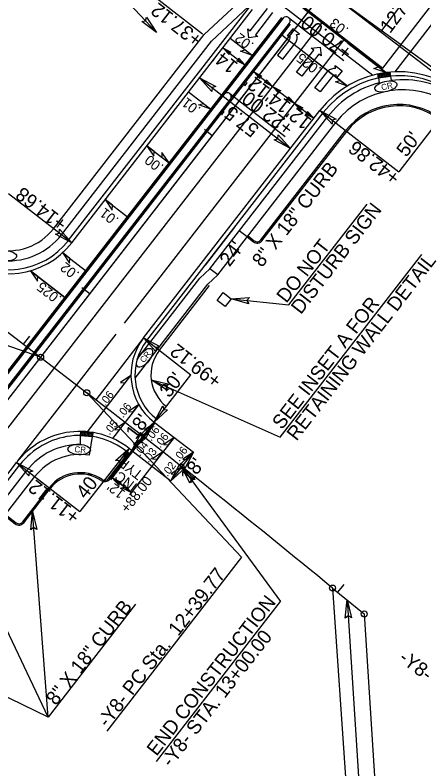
# Model space of a CAD drawing. Extents: x 2010838 to 2015151, y 441905 to 447792.
# Drawn here: x 2014598.5 to 2014802.9, y 445680 to 446056.5 of the extents above; entities that cross this region are included whole.
import ezdxf

# ---------------------------------------------------------------- set-up
doc = ezdxf.new("R2010")
doc.units = 0
for name, color, linetype in [('A-Anno-Scrn', 7, 'Continuous'), ('A-Wall-Abov', 7, 'Continuous'), ('A-Wall-Blow', 7, 'Continuous'), ('A-Wall-Comp', 7, 'Continuous'), ('B-Border', 7, 'Continuous'), ('B-Sheet Number', 7, 'Continuous'), ('C-Alignment Geometry', 7, 'Continuous'), ('C-Building', 7, 'Continuous'), ('C-CURB STOPS', 7, 'Continuous'), ('C-Grave Plots', 7, 'Continuous'), ('C-SHBD-TEXT', 7, 'Continuous'), ('CLRD', 7, 'Continuous'), ('Cont-10-Lidar', 7, 'Continuous'), ('Default_10ft_LIDAR_Contou', 7, 'Continuous'), ('HATCH', 7, 'Continuous'), ('s-Existing Major', 7, 'Continuous'), ('S-Existing Minor', 7, 'Continuous'), ('S-overhead electric', 7, 'Continuous'), ('S-SITE LIGHT POLE REMOVE', 7, 'Continuous'), ('TEXT-LG', 7, 'Continuous'), ('TEXT-MED', 7, 'Continuous'), ('X2', 7, 'Continuous'), ('X4', 7, 'Continuous')]:
    doc.layers.add(name, color=color, linetype=linetype)

msp = doc.modelspace()

# ---------------------------------------------------------------- linework, layer by layer
at = {"layer": 'A-Anno-Scrn'}
msp.add_line((2014670.65, 445889.08), (2014695.7, 445921.38), dxfattribs=at)
msp.add_arc((2014686.45, 445876.82), 20, 142.2051, 232.0493, dxfattribs=at)
at = {"layer": 'A-Wall-Abov'}
for p, q in [((2014716.03, 446048.66), (2014724.61, 446059.73)), ((2014727.22, 446057.7), (2014718.64, 446046.64)), ((2014715.44, 446045.13), (2014714.85, 446049.58)), ((2014714.85, 446049.58), (2014716.03, 446048.66)), ((2014737.28, 446049.65), (2014734.48, 446046.13)), ((2014740.73, 446046.92), (2014737.28, 446049.65)), ((2014719.82, 446045.72), (2014715.44, 446045.13)), ((2014718.64, 446046.64), (2014719.82, 446045.72)), ((2014734.48, 446046.13), (2014735.96, 446046.31)), ((2014739.25, 446046.73), (2014740.73, 446046.92)), ((2014735.33, 446043.63), (2014729.73, 446036.4)), ((2014732.33, 446034.38), (2014738.8, 446042.72)), ((2014739.19, 446027.92), (2014747.77, 446038.98)), ((2014746.58, 446039.9), (2014750.96, 446040.49)), ((2014747.77, 446038.98), (2014746.58, 446039.9)), ((2014750.96, 446040.49), (2014751.56, 446036.04)), ((2014729.73, 446036.4), (2014732.33, 446034.38)), ((2014750.38, 446036.96), (2014741.8, 446025.9)), ((2014751.56, 446036.04), (2014750.38, 446036.96)), ((2014758.64, 446029.86), (2014758.45, 446031.33)), ((2014758.45, 446031.33), (2014761.96, 446028.68)), ((2014741.8, 446025.9), (2014739.19, 446027.92)), ((2014748.4, 446020.08), (2014754.87, 446028.42)), ((2014759.24, 446025.09), (2014759.06, 446026.56)), ((2014761.96, 446028.68), (2014759.24, 446025.09)), ((2014756.62, 446025.29), (2014751.01, 446018.06)), ((2014751.01, 446018.06), (2014748.4, 446020.08))]:
    msp.add_line(p, q, dxfattribs=at)
for centre, radius, start, end in [((2014732.77, 446045.64), 3.27, 322.2051, 11.8633), ((2014734.22, 446045.26), 5.25, 330.8812, 16.1929), ((2014758.47, 446024.62), 5.25, 88.2173, 133.529), ((2014759.2, 446023.3), 3.28, 92.5469, 142.2051)]:
    msp.add_arc(centre, radius, start, end, dxfattribs=at)
at = {"layer": 'A-Wall-Blow'}
for p, q in [((2014783.77, 446027.72), (2014742.34, 446059.85)), ((2014706.1, 446044.93), (2014717.16, 446036.35)), ((2014764.64, 446021.04), (2014731.92, 446046.41)), ((2014685.26, 446018.06), (2014696.32, 446009.48)), ((2014664.42, 445991.2), (2014675.49, 445982.62)), ((2014643.59, 445964.33), (2014654.65, 445955.75)), ((2014622.75, 445937.46), (2014633.81, 445928.88)), ((2014606.2, 445928.79), (2014623.4, 445915.45)), ((2014634.74, 445848.33), (2014656.45, 445876.45)), ((2014660.42, 445861.91), (2014647.3, 445845.01)), ((2014657.46, 445838.56), (2014668.53, 445852.76)), ((2014678.09, 445845.46), (2014666.9, 445831.2)), ((2014681.88, 445830.85), (2014687.64, 445838.16)), ((2014676.35, 445823.83), (2014681.88, 445830.85))]:
    msp.add_line(p, q, dxfattribs=at)
at = {"layer": 'A-Wall-Comp'}
for p, q in [((2014764.81, 446042.43), (2014783.77, 446027.72)), ((2014745.68, 446035.75), (2014764.64, 446021.04)), ((2014623.4, 445915.45), (2014606.2, 445928.79))]:
    msp.add_line(p, q, dxfattribs=at)
for points in [[(2014717.16, 446036.35), (2014711.19, 446038.45), (2014713.51, 446039.19)], [(2014783.77, 446027.72), (2014777.81, 446029.81), (2014780.12, 446030.55)], [(2014764.64, 446021.04), (2014758.68, 446023.14), (2014760.99, 446023.87)], [(2014696.32, 446009.48), (2014690.36, 446011.58), (2014692.67, 446012.32)], [(2014664.42, 445991.2), (2014667.94, 445985.94), (2014668.08, 445988.36)], [(2014675.49, 445982.62), (2014671.97, 445987.87), (2014671.83, 445985.45)], [(2014643.59, 445964.33), (2014647.1, 445959.07), (2014647.24, 445961.5)], [(2014622.31, 445937.81), (2014625.82, 445932.55), (2014625.96, 445934.97)], [(2014606.2, 445928.79), (2014609.72, 445923.53), (2014609.85, 445925.95)], [(2014656.45, 445876.45), (2014651.2, 445872.93), (2014653.63, 445872.79)], [(2014660.42, 445861.91), (2014655.16, 445858.4), (2014657.58, 445858.26)], [(2014653.52, 445853.03), (2014648.26, 445849.51), (2014650.69, 445849.37)], [(2014668.53, 445852.76), (2014663.27, 445849.26), (2014665.69, 445849.11)], [(2014662.99, 445845.66), (2014657.73, 445842.16), (2014660.15, 445842.01)], [(2014678.09, 445845.46), (2014672.81, 445841.97), (2014675.24, 445841.82)], [(2014672.45, 445838.26), (2014667.17, 445834.78), (2014669.59, 445834.62)], [(2014687.64, 445838.16), (2014682.36, 445834.69), (2014684.78, 445834.53)], [(2014681.88, 445830.85), (2014676.6, 445827.37), (2014679.02, 445827.22)]]:
    msp.add_lwpolyline(points, close=True, dxfattribs=at)
at = {"layer": 'B-Border'}
for p, q in [((2014713.26, 446100.2), (2014820.81, 446017.8)), ((2014599.97, 445833.84), (2014649.01, 445897.07)), ((2014662.75, 445895.21), (2014638.94, 445864.3))]:
    msp.add_line(p, q, dxfattribs=at)
at = {"layer": 'B-Sheet Number'}
for p, q in [((2014714.54, 445945.67), (2014710.59, 445948.74)), ((2014699.83, 445926.71), (2014695.88, 445929.77))]:
    msp.add_line(p, q, dxfattribs=at)
at = {"layer": 'C-Alignment Geometry'}
for p, q in [((2014723.44, 446075.77), (2014782.41, 446030.03)), ((2014782.41, 446030.03), (2014817.71, 446075.89)), ((2014788.51, 446028.12), (2014822.47, 446072.23)), ((2014722.25, 446069.1), (2014777.29, 446026.42)), ((2014703.05, 446016.93), (2014732.46, 446054.86)), ((2014732.46, 446054.86), (2014703.05, 446016.93)), ((2014706.21, 446014.48), (2014735.62, 446052.41)), ((2014706.21, 446014.48), (2014735.62, 446052.41))]:
    msp.add_line(p, q, dxfattribs=at)
for centre in [(2014734.04, 446053.63), (2014734.04, 446053.63), (2014704.63, 446015.7)]:
    msp.add_arc(centre, 2, 322.2051, 142.2051, dxfattribs=at)
at = {"layer": 'C-Building'}
for p, q in [((2014697.11, 445996.22), (2014693.16, 445999.28)), ((2014697.11, 445996.22), (2014693.16, 445999.28)), ((2014635.83, 445917.2), (2014631.88, 445920.26)), ((2014635.83, 445917.2), (2014631.88, 445920.26)), ((2014602.81, 445892.07), (2014605.86, 445896.03)), ((2014681.88, 445830.85), (2014684.98, 445834.78)), ((2014759.8, 445768.17), (2014762.97, 445772.04))]:
    msp.add_line(p, q, dxfattribs=at)
at = {"layer": 'C-CURB STOPS'}
for p, q in [((2014244.85, 445426.12), (2014703.05, 446016.93)), ((2014703.05, 446016.93), (2014244.85, 445426.12)), ((2014706.21, 446014.48), (2014313.99, 445508.74)), ((2014313.99, 445508.74), (2014706.21, 446014.48))]:
    msp.add_line(p, q, dxfattribs=at)
msp.add_arc((2014704.63, 446015.7), 2, 322.2051, 142.2051, dxfattribs=at)
msp.add_arc((2014704.63, 446015.7), 2, 322.2051, 142.2051, dxfattribs=at)
at = {"layer": 'C-Grave Plots'}
msp.add_lwpolyline([(2014699.52, 445913.94), (2014702.59, 445917.89), (2014706.54, 445914.82), (2014703.47, 445910.87)], close=True, dxfattribs=at)
at = {"layer": 'C-SHBD-TEXT'}
msp.add_line((2014781.3, 446048.07), (2014793.46, 446064.32), dxfattribs=at)
at = {"layer": 'CLRD'}
for p, q in [((2014251.18, 445421.22), (2014766.2, 446085.3)), ((2014251.18, 445421.22), (2014746.42, 446059.8)), ((2014444.23, 446013.93), (2014634.35, 445867.84)), ((2014444.23, 446013.93), (2014634.35, 445867.84)), ((2014757.21, 445770.3), (2014773.01, 445757.34)), ((2014757.21, 445770.3), (2014773.01, 445757.34))]:
    msp.add_line(p, q, dxfattribs=at)
msp.add_arc((2011610.27, 441932.5), 4963.06, 50.64871, 52.45982, dxfattribs=at)
msp.add_arc((2011610.27, 441932.5), 4963.06, 50.64871, 52.45982, dxfattribs=at)
at = {"layer": 'Default_10ft_LIDAR_Contou'}
for p, q in [((2014611.29, 445885.56), (2014459.62, 445939.08)), ((2014634.35, 445867.84), (2014711.77, 445785.73)), ((2014711.77, 445785.73), (2014644.36, 445698.8)), ((2014757.21, 445770.3), (2014768.65, 445604.76)), ((2014764.44, 445764.37), (2014775.25, 445595.74)), ((2014773.01, 445757.34), (2014784.98, 445570.6))]:
    msp.add_line(p, q, dxfattribs=at)
for centre in [(2014611.29, 445885.56), (2014634.35, 445867.84), (2014757.21, 445770.3), (2014773.01, 445757.34)]:
    msp.add_circle(centre, 1.5, dxfattribs=at)
at = {"layer": 'HATCH'}
for p, q in [((2014463.45, 445709.2), (2014731.87, 446055.32)), ((2014507.92, 445737.99), (2014751.83, 446052.49)), ((2014467.79, 445705.83), (2014736.21, 446051.95)), ((2014653.26, 445902.56), (2014762.89, 446043.91))]:
    msp.add_line(p, q, dxfattribs=at)
at = {"layer": 's-Existing Major'}
for points in [[(2014664.19, 446055.42), (2014669.14, 446047.75), (2014661.84, 446053.33), (2014663.79, 446053.56)], [(2014705.46, 446036.76), (2014702.38, 446040.13), (2014706.44, 446037.99), (2014705.5, 446037.71)], [(2014710.36, 446034.93), (2014713.44, 446031.56), (2014709.37, 446033.7), (2014710.32, 446033.98)], [(2014720.87, 446024.81), (2014717.79, 446028.18), (2014721.85, 446026.04), (2014720.91, 446025.76)], [(2014696.89, 446018.37), (2014690.72, 446025.11), (2014698.86, 446020.82), (2014696.97, 446020.27)], [(2014724.19, 446024.2), (2014727.27, 446020.83), (2014723.2, 446022.97), (2014724.15, 446023.25)], [(2014730.35, 446017.46), (2014727.27, 446020.83), (2014731.34, 446018.69), (2014730.39, 446018.41)], [(2014735.25, 446015.62), (2014738.33, 446012.25), (2014734.27, 446014.39), (2014735.21, 446014.67)], [(2014741.41, 446008.88), (2014738.33, 446012.25), (2014742.4, 446010.11), (2014741.45, 446009.83)], [(2014744.73, 446008.27), (2014747.82, 446004.9), (2014743.75, 446007.04), (2014744.69, 446007.32)], [(2014757, 446002.05), (2014750.84, 446008.79), (2014758.97, 446004.51), (2014757.08, 446003.95)], [(2014730, 445996.61), (2014736.16, 445989.87), (2014728.03, 445994.15), (2014729.92, 445994.71)], [(2014620.68, 445949.48), (2014626.85, 445942.74), (2014618.71, 445947.02), (2014620.6, 445947.58)], [(2014715.32, 445912.31), (2014706.54, 445914.82), (2014715.71, 445915.44), (2014714.39, 445913.97)], [(2014668.91, 445888.47), (2014662.75, 445895.21), (2014670.88, 445890.92), (2014668.99, 445890.36)], [(2014674.19, 445869.25), (2014666.61, 445874.34), (2014675.52, 445872.11), (2014673.82, 445871.12)], [(2014674.76, 445859.31), (2014668, 445853.16), (2014672.31, 445861.28), (2014672.86, 445859.39)], [(2014661.25, 445847.02), (2014668, 445853.16), (2014663.7, 445845.04), (2014663.14, 445846.93)], [(2014663.69, 445845.11), (2014656.93, 445838.97), (2014661.24, 445847.09), (2014661.79, 445845.2)], [(2014648.78, 445833.92), (2014655.53, 445840.06), (2014651.23, 445831.94), (2014650.68, 445833.83)], [(2014680.86, 445832.05), (2014687.64, 445838.16), (2014683.3, 445830.06), (2014682.76, 445831.96)], [(2014605.5, 445826.28), (2014599.34, 445833.03), (2014607.47, 445828.74), (2014605.58, 445828.18)], [(2014683.14, 445829.94), (2014676.35, 445823.83), (2014680.69, 445831.93), (2014681.24, 445830.03)], [(2014685.95, 445822.67), (2014681.88, 445830.85), (2014688.52, 445824.5), (2014686.55, 445824.48)], [(2014651.65, 445822.88), (2014647.13, 445825.32), (2014650.58, 445821.47), (2014650.63, 445822.58)], [(2014653.08, 445821.77), (2014656.53, 445817.96), (2014651.96, 445820.39), (2014653.03, 445820.7)], [(2014606.34, 445799.4), (2014607.2, 445808.49), (2014609.49, 445799.59), (2014607.8, 445800.61)], [(2014763.47, 445755.28), (2014764.44, 445764.37), (2014766.62, 445755.44), (2014764.95, 445756.48)]]:
    msp.add_lwpolyline(points, close=True, dxfattribs=at)
at = {"layer": 'S-Existing Minor'}
for p, q in [((2014669.14, 446047.75), (2014544.06, 446183.74)), ((2014753.71, 446069.21), (2014958.86, 445919.78)), ((2014692.22, 446046.98), (2014668.98, 446065.01)), ((2014735.27, 446055.21), (2014762.92, 446033.76)), ((2014702.38, 446040.13), (2014713.44, 446031.56)), ((2014717.79, 446028.18), (2014727.27, 446020.83)), ((2014690.72, 446025.11), (2014736.16, 445989.87)), ((2014727.27, 446020.83), (2014738.33, 446012.25)), ((2014705.85, 446017.28), (2014733.51, 445995.83)), ((2014820.81, 446017.8), (2014790.35, 445978.15)), ((2014738.33, 446012.25), (2014747.82, 446004.9)), ((2014750.84, 446008.79), (2014790.35, 445978.15)), ((2014626.85, 445942.74), (2014595.24, 445967.25)), ((2014735.42, 445911.69), (2014774.42, 445961.97)), ((2014730.97, 445845.59), (2014801.74, 445936.84)), ((2014706.54, 445914.82), (2014735.42, 445911.69)), ((2014662.75, 445895.21), (2014686.45, 445876.82)), ((2014668, 445853.16), (2014686.45, 445876.82)), ((2014666.61, 445874.34), (2014730.97, 445845.59)), ((2014656.93, 445838.97), (2014668, 445853.16)), ((2014655.53, 445840.06), (2014630.94, 445808.51)), ((2014646.38, 445824.36), (2014657.46, 445838.56)), ((2014676.35, 445823.83), (2014687.64, 445838.16)), ((2014599.34, 445833.03), (2014630.94, 445808.51)), ((2014666.9, 445831.2), (2014655.72, 445816.93)), ((2014681.88, 445830.85), (2014731.19, 445763.62)), ((2014615.04, 445705.84), (2014607.2, 445808.49)), ((2014615.04, 445705.84), (2014581.81, 445775.75)), ((2014669.2, 445683.69), (2014731.19, 445763.62)), ((2014658.81, 445762.27), (2014615.04, 445705.84)), ((2014615.04, 445705.84), (2014551.53, 445736.7))]:
    msp.add_line(p, q, dxfattribs=at)
msp.add_arc((2011610.27, 441932.5), 4937.26, 51.90304, 52.04158, dxfattribs=at)
at = {"layer": 'S-overhead electric'}
for p, q in [((2014626.85, 445942.74), (2014717.2, 446059.25)), ((2014662.75, 445895.21), (2014750.84, 446008.79)), ((2014668, 445853.16), (2014687.64, 445838.16)), ((2014656.93, 445838.97), (2014676.35, 445823.83)), ((2014512.35, 445720.86), (2014599.34, 445833.03))]:
    msp.add_line(p, q, dxfattribs=at)
for centre, radius, start, end in [((2014790.35, 445978.15), 50, 52.4669, 142.2051), ((2014595.24, 445967.25), 40, 232.4598, 322.2051), ((2014686.45, 445876.82), 30, 142.2051, 232.0493), ((2014630.94, 445808.51), 40, 52.0698, 142.2051), ((2011610.27, 441932.5), 4954.06, 52.04929, 52.06982)]:
    msp.add_arc(centre, radius, start, end, dxfattribs=at)
at = {"layer": 'S-SITE LIGHT POLE REMOVE'}
for p, q in [((2014721.38, 445944.16), (2014763.74, 445998.79)), ((2014721.91, 445943.75), (2014764.27, 445998.38)), ((2014714.54, 445945.67), (2014717.7, 445943.22)), ((2014714.95, 445946.2), (2014718.11, 445943.75)), ((2014645.16, 445824.96), (2014655.17, 445837.81)), ((2014645.69, 445824.55), (2014655.7, 445837.39)), ((2014602.35, 445803.32), (2014615.6, 445820.41)), ((2014602.88, 445802.91), (2014616.13, 445820)), ((2014593.33, 445806.52), (2014598.67, 445802.38)), ((2014593.74, 445807.05), (2014599.08, 445802.91))]:
    msp.add_line(p, q, dxfattribs=at)
for centre, radius, start, end in [((2014790.35, 445978.15), 33.67, 52.4669, 142.2026), ((2014790.35, 445978.15), 33, 52.4669, 142.2026), ((2014719.54, 445945.59), 3, 232.2051, 322.2051), ((2014719.54, 445945.59), 2.33, 232.2051, 322.2051), ((2014630.94, 445808.51), 19.42, 55.3158, 142.2051), ((2014630.94, 445808.51), 18.75, 55.3158, 142.2051), ((2014643.32, 445826.4), 3, 235.3158, 322.0493), ((2014643.32, 445826.4), 2.33, 235.3158, 322.0493), ((2014600.51, 445804.75), 3, 232.2051, 322.2051), ((2014600.51, 445804.75), 2.33, 232.2051, 322.2051)]:
    msp.add_arc(centre, radius, start, end, dxfattribs=at)
at = {"layer": 'TEXT-LG'}
for p, q in [((2014693.04, 446046.85), (2014711.5, 446064.14)), ((2014696.74, 446043.48), (2014715.23, 446060.78)), ((2014617.76, 445949.79), (2014693.04, 446046.85)), ((2014621.71, 445946.72), (2014696.74, 446043.48)), ((2014779.88, 446027.04), (2014785.82, 446027.94)), ((2014780.18, 446025.07), (2014779.88, 446027.04)), ((2014780.18, 446025.07), (2014786.12, 446025.97)), ((2014785.82, 446027.94), (2014786.12, 446025.97)), ((2014786.12, 446025.97), (2014786.45, 446023.78)), ((2014780.19, 446025.06), (2014780.55, 446022.66)), ((2014695.88, 445929.77), (2014754.89, 446005.87)), ((2014699.83, 445926.71), (2014758.85, 446002.8)), ((2014690.96, 445925.06), (2014695.88, 445929.77)), ((2014659.54, 445884.54), (2014690.96, 445925.06)), ((2014694.91, 445922), (2014699.83, 445926.71)), ((2014658.51, 445875.06), (2014694.91, 445922)), ((2014631.26, 445846.53), (2014631.44, 445848.53)), ((2014631.26, 445846.53), (2014637.23, 445845.99)), ((2014631.26, 445842.01), (2014631.31, 445846.51)), ((2014631.44, 445848.53), (2014637.41, 445847.98)), ((2014635.66, 445836.62), (2014637.23, 445845.99)), ((2014637.41, 445847.98), (2014637.23, 445845.99)), ((2014507.29, 445703.73), (2014604.47, 445829.04)), ((2014507.24, 445695.51), (2014608.42, 445825.98))]:
    msp.add_line(p, q, dxfattribs=at)
for centre in [(2014780.3, 446026.81), (2014780.37, 446026.38), (2014780.44, 446025.93), (2014780.87, 446026.89), (2014780.94, 446026.47), (2014781.01, 446026.01), (2014781.46, 446026.98), (2014781.54, 446026.56), (2014781.6, 446026.1), (2014782.03, 446027.06), (2014782.1, 446026.64), (2014782.17, 446026.18), (2014782.62, 446027.15), (2014782.7, 446026.73), (2014782.76, 446026.27), (2014783.22, 446027.25), (2014783.3, 446026.82), (2014783.36, 446026.37), (2014783.45, 446025.82), (2014783.82, 446027.33), (2014783.89, 446026.91), (2014783.95, 446026.45), (2014784.05, 446025.91), (2014784.39, 446027.42), (2014784.46, 446027), (2014784.52, 446026.54), (2014784.61, 446025.99), (2014784.98, 446027.51), (2014785.05, 446027.08), (2014785.12, 446026.63), (2014785.21, 446026.08), (2014785.55, 446027.59), (2014785.62, 446027.17), (2014785.68, 446026.71), (2014785.78, 446026.17), (2014780.53, 446025.38), (2014781.1, 446025.46), (2014781.69, 446025.55), (2014782.26, 446025.64), (2014782.85, 446025.73), (2014631.67, 445846.76), (2014631.71, 445847.31), (2014631.76, 445847.77), (2014631.78, 445848.19), (2014632.24, 445846.7), (2014632.28, 445847.25), (2014632.33, 445847.71), (2014632.36, 445848.14), (2014632.83, 445846.65), (2014632.88, 445847.2), (2014632.92, 445847.66), (2014632.95, 445848.08), (2014633.41, 445846.59), (2014633.45, 445847.14), (2014633.5, 445847.6), (2014633.52, 445848.03), (2014634, 445846.54), (2014634.04, 445847.09), (2014634.09, 445847.54), (2014634.12, 445847.97), (2014634.61, 445846.48), (2014634.65, 445847.03), (2014634.7, 445847.49), (2014634.73, 445847.92), (2014635.21, 445846.43), (2014635.25, 445846.98), (2014635.3, 445847.44), (2014635.33, 445847.86), (2014635.78, 445846.37), (2014635.82, 445846.92), (2014635.87, 445847.38), (2014635.9, 445847.81), (2014636.38, 445846.32), (2014636.42, 445846.87), (2014636.47, 445847.33), (2014636.49, 445847.75), (2014636.95, 445846.26), (2014636.99, 445846.81), (2014637.04, 445847.27), (2014637.07, 445847.7)]:
    msp.add_circle(centre, 0.0869, dxfattribs=at)
for centre, radius, start, end in [((2014792.41, 445976.53), 47.63, 104.4234, 141.979), ((2014792.41, 445976.53), 47.63, 55.6266, 97.1958), ((2014792.41, 445976.53), 42.63, 55.6266, 141.979), ((2014595.24, 445967.25), 28.5, 256.5671, 322.2051), ((2014595.24, 445967.25), 33.5, 266.2614, 322.2051), ((2014630.94, 445808.51), 33.5, 89.4529, 142.2051), ((2014630.94, 445808.51), 28.5, 80.4788, 142.2051)]:
    msp.add_arc(centre, radius, start, end, dxfattribs=at)
at = {"layer": 'TEXT-MED'}
for p, q in [((2014625.26, 445943.97), (2014715.62, 446060.47)), ((2014664.33, 445893.98), (2014752.52, 446007.71)), ((2014655.7, 445837.39), (2014656.93, 445838.97)), ((2014514.05, 445719.79), (2014600.92, 445831.8))]:
    msp.add_line(p, q, dxfattribs=at)
for centre, radius, start, end in [((2014790.35, 445978.15), 48, 52.4669, 142.2051), ((2014595.24, 445967.25), 38, 232.4598, 322.2051), ((2014686.45, 445876.82), 28, 142.2051, 232.0493), ((2014630.94, 445808.51), 38, 52.0698, 142.2051), ((2011610.27, 441932.5), 4952.06, 52.04929, 52.06982)]:
    msp.add_arc(centre, radius, start, end, dxfattribs=at)
at = {"layer": 'X2'}
msp.add_line((2014708.22, 445950.57), (2014693.51, 445931.61), dxfattribs=at)
at = {"layer": 'X4'}
for centre, major_axis in [((2014783.85, 446020.79), (5.47, 1.24)), ((2014593.67, 445936.29), (5.6, -0.33)), ((2014663.26, 445885.3), (3.43, 4.44)), ((2014630.57, 445839.48), (5.6, -0.24))]:
    msp.add_ellipse(centre, major_axis=major_axis, ratio=0.462467, dxfattribs=at)

# ---------------------------------------------------------------- texts
at = {"layer": 'A-Wall-Blow'}
for s, height, rotation, p in [('.03', 5, 142.2051, (2014765.59, 446049.64)), ('.02', 5, 142.2051, (2014718.26, 446042.14)), ('.025', 5, 142.2051, (2014751.95, 446029.9)), ('.01', 5, 142.2051, (2014691.72, 446009.92)), ('.00', 5, 142.2051, (2014673.18, 445981.26)), ('.01', 5, 142.2051, (2014650.77, 445954.78)), ('.02', 5, 142.2051, (2014631.02, 445927.69)), ('.025', 5, 142.2051, (2014622.19, 445915.61)), ('.06', 4, 52.4598, (2014643.7, 445860.94)), ('.06', 4, 52.4598, (2014652.46, 445855.02)), ('.05', 4, 52.4598, (2014645.8, 445846.44)), ('.06', 4, 52.4598, (2014666.6, 445843.36)), ('.06', 4, 52.4598, (2014671.09, 445839.99)), ('.04', 4, 52.4598, (2014660.91, 445835.86)), ('.03', 4, 52.4598, (2014665.19, 445832.59)), ('.06', 4, 52.4598, (2014680.55, 445833.15)), ('.02', 4, 52.4598, (2014674.71, 445825.58))]:
    msp.add_text(s, height=height, rotation=rotation, dxfattribs=at).set_placement(p)
at = {"layer": 'C-Grave Plots'}
for s, height, rotation, p in [('+37.12', 7, 142.2051, (2014692.84, 446045.39)), ("14'", 7, 142.2051, (2014710.43, 446032.1)), ("12'", 7, 142.2051, (2014726.46, 446019.67)), ("14'", 7, 142.2051, (2014736.87, 446012.16)), ("57.5'", 7, 142.2051, (2014721.07, 446000.41)), ("12'", 7, 142.2051, (2014747.24, 446004.12)), ("50'", 7, 52.4684, (2014794.07, 445985.13)), ('+42.86', 7, 142.2051, (2014791.53, 445976.49)), ('+14.68', 7, 142.2051, (2014625.18, 445953.36)), ('DISTURB SIGN', 7, 52.2051, (2014741.37, 445906.6)), ("24'", 7, 52.2609, (2014705.69, 445930.38)), ('DO NOT', 7, 52.2051, (2014734.12, 445912.22)), ('RETAINING WALL DETAIL', 7, 52.2051, (2014739.2, 445843.4)), ('SEE INSET A FOR ', 7, 52.2051, (2014731.95, 445849.03)), ('+99.12', 7, 142.2051, (2014702.42, 445875.11)), ("30'", 7, 51.9377, (2014675.61, 445864.93)), ("18'", 7, 53.189, (2014658.85, 445844.09)), ('TYP', 5, 141.9723, (2014662.92, 445827.89)), ("18'", 7, 53.189, (2014686.16, 445822.16)), ("40'", 7, 52.0698, (2014633.88, 445814.35)), ('INC. ', 5, 141.9723, (2014659.99, 445821.94)), ('+11.12', 7, 142.2051, (2014631.57, 445807.14)), ("12'", 5, 141.9723, (2014653.97, 445818.39)), ('+88.00', 5, 51.88, (2014654.75, 445807.44)), ('END CONSTRUCTION', 7, 52.1339, (2014669.24, 445685.98)), ('-Y8- STA. 13+00.00', 7, 52.1339, (2014676.48, 445680.35)), ('-Y8- BULLARD ST.', 7, 322.7607, (2014789.83, 445734.28))]:
    msp.add_text(s, height=height, rotation=rotation, dxfattribs=at).set_placement(p)
at = {"layer": 'C-SHBD-TEXT'}
msp.add_text('127.7969', height=7, rotation=53.189, dxfattribs=at).set_placement((2014785.93, 446046.91))
at = {"layer": 'Cont-10-Lidar'}
for p in [(2014721.89, 445930.06), (2014618.96, 445711.24)]:
    msp.add_text('8" X 18" CURB', height=7, rotation=52.2051, dxfattribs=at).set_placement(p)
at = {"layer": 'Default_10ft_LIDAR_Contou'}
msp.add_text('-Y8- PC Sta.  12+39.77', height=7, rotation=52.2051, dxfattribs=at).set_placement((2014644.69, 445700.23))
at = {"layer": 'S-Existing Minor'}
for s, p in [('+70.00', (2014767.72, 446039.11)), ('+22.00', (2014738.31, 446001.18))]:
    msp.add_text(s, height=7, rotation=142.2051, dxfattribs=at).set_placement(p)
at = {"layer": 'X4'}
for rotation, p in [(12.8116, (2014781.88, 446018.83)), (52.2869, (2014662.98, 445882.53)), (357.5876, (2014628.15, 445838.1))]:
    msp.add_text('CR', height=3, rotation=rotation, dxfattribs=at).set_placement(p)

doc.saveas('drawing.dxf')
